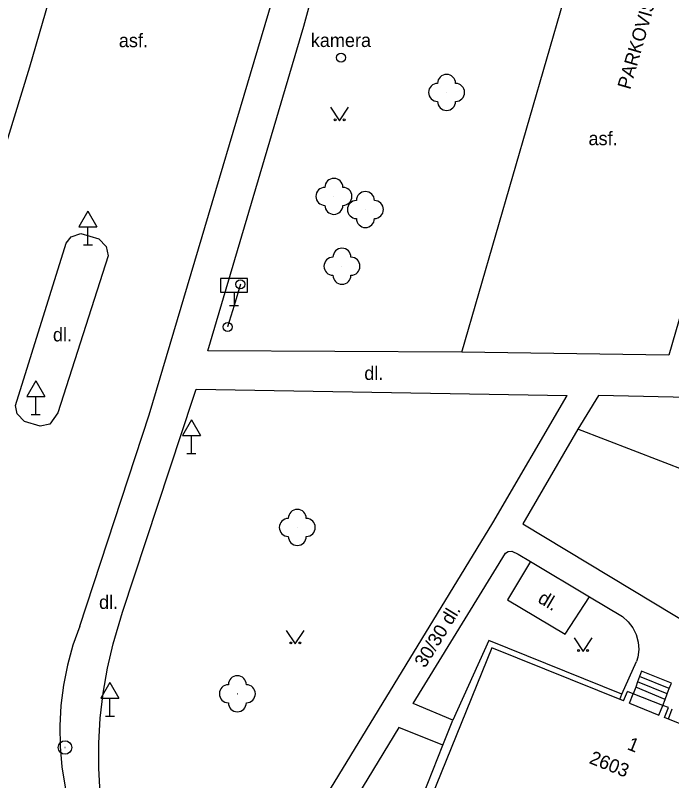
# Model space of a CAD drawing. Extents: x -584400 to -581602, y -1210894 to -1208793.
# Drawn here: x -582560.59 to -582524.14, y -1209947.13 to -1209904.64 of the extents above; entities that cross this region are included whole.
import ezdxf

# ---------------------------------------------------------------- set-up
doc = ezdxf.new("R2010")
doc.units = 0
for name, color, linetype in [('BUDOVY_MĚŘ', 7, 'Continuous'), ('MAP_ZN_BP', 7, 'Continuous'), ('POMOC_POPIS', 7, 'Continuous'), ('ROZHRANÍ_PLOCH', 7, 'Continuous'), ('VÝŠKOPIS', 7, 'Continuous'), ('ZELEŇ', 7, 'Continuous'), ('ZN_DOPLŇKOVÉ', 7, 'Continuous'), ('ZN_KULTUR', 7, 'Continuous'), ('Č_POPIS_EVID', 7, 'Continuous')]:
    doc.layers.add(name, color=color, linetype=linetype)

msp = doc.modelspace()

# ---------------------------------------------------------------- linework, layer by layer
at = {"layer": 'BUDOVY_MĚŘ'}
for points in [[(-582526.81, -1209942.69), (-582534.13, -1209939.75), (-582538.65, -1209950.89), (-582538.36, -1209951.01), (-582538.67, -1209951.78), (-582538.7, -1209951.85), (-582538.48, -1209951.94)], [(-582526.81, -1209942.69), (-582526.6, -1209942.17)], [(-582526.28, -1209942.3), (-582526.6, -1209942.17)], [(-582526.49, -1209942.82), (-582526.28, -1209942.3)], [(-582524.64, -1209942.95), (-582526.28, -1209942.3)], [(-582526.49, -1209942.82), (-582524.85, -1209943.48), (-582524.64, -1209942.95)], [(-582517.17, -1209946.58), (-582524.54, -1209943.61), (-582524.32, -1209943.07), (-582524.64, -1209942.95)]]:
    msp.add_lwpolyline(points, dxfattribs=at)
at = {"layer": 'MAP_ZN_BP'}
for radius in [0.375, 0.0005]:
    msp.add_circle((-582557.83, -1209945.281), radius, dxfattribs=at)
at = {"layer": 'ROZHRANÍ_PLOCH'}
for points in [[(-582584.92, -1209979.05), (-582584.81, -1209978.79), (-582574.19, -1209951.59), (-582568.67, -1209935.85), (-582564.68, -1209923.44), (-582559.78, -1209907.5), (-582556.23, -1209895.24), (-582556.06, -1209894.69), (-582551.63, -1209878.58), (-582548.76, -1209868.15), (-582544.45, -1209852.5), (-582540.58, -1209838.37), (-582536.01, -1209821.64), (-582534.45, -1209815.93)], [(-582557.01, -1209938.54), (-582553.15, -1209926.81), (-582544.59, -1209897.97), (-582537.11, -1209870.86)], [(-582509.59, -1209872.68), (-582516.39, -1209896.24), (-582524.3, -1209923.51)], [(-582544.57, -1209905.24), (-582538.74, -1209883.79)], [(-582535.79, -1209923.33), (-582527.3, -1209894.02)], [(-582549.9, -1209923.27), (-582544.57, -1209905.24)], [(-582558.23, -1209926.7), (-582558.68, -1209927.33), (-582559.2, -1209927.44), (-582560.08, -1209927.19), (-582560.49, -1209926.76), (-582560.58, -1209926.3), (-582557.77, -1209917.28), (-582557.49, -1209916.94), (-582556.95, -1209916.75), (-582555.95, -1209917.05), (-582555.55, -1209917.47), (-582555.44, -1209917.99), (-582558.23, -1209926.7)], [(-582548.09, -1209919.57), (-582548.44, -1209920.75), (-582548.8, -1209921.94)], [(-582535.79, -1209923.33), (-582549.9, -1209923.27)], [(-582524.3, -1209923.51), (-582535.79, -1209923.33)], [(-582550.69, -1209925.83), (-582550.55, -1209925.4)], [(-582550.55, -1209925.4), (-582529.94, -1209925.75)], [(-582554.63, -1209937.77), (-582550.69, -1209925.83)], [(-582534.07, -1209932.81), (-582529.94, -1209925.75)], [(-582480.69, -1209957.83), (-582475.89, -1209949.13), (-582475.61, -1209947.19), (-582479.16, -1209938), (-582506.68, -1209937.89), (-582506.72, -1209927.01), (-582507.45, -1209926.2), (-582528.2, -1209925.75), (-582529.35, -1209927.61)], [(-582529.35, -1209927.61), (-582532.41, -1209932.87), (-582505.82, -1209948.9), (-582483.32, -1209962.59), (-582480.69, -1209957.83)], [(-582547.43, -1209954.7), (-582534.07, -1209932.81)], [(-582536.3, -1209943.76), (-582538.5, -1209942.84), (-582533.37, -1209934.49), (-582533.23, -1209934.4), (-582533.01, -1209934.38)], [(-582533.01, -1209934.38), (-582532.66, -1209934.55)], [(-582532.66, -1209934.55), (-582531.98, -1209934.96)], [(-582531.98, -1209934.96), (-582533.26, -1209937.09), (-582530.06, -1209939), (-582528.71, -1209936.92)], [(-582531.98, -1209934.96), (-582528.71, -1209936.92)], [(-582528.71, -1209936.92), (-582526.87, -1209938.02), (-582526.55, -1209938.31), (-582526.3, -1209938.64), (-582526.12, -1209939.02), (-582526, -1209939.43), (-582525.97, -1209939.85), (-582526.02, -1209940.26), (-582526.09, -1209940.51)], [(-582555.87, -1209947.83), (-582555.95, -1209946.44), (-582555.95, -1209945.04), (-582555.87, -1209943.65), (-582555.71, -1209942.26), (-582555.47, -1209940.88), (-582555.16, -1209939.52), (-582554.63, -1209937.77)], [(-582557.01, -1209938.54), (-582557.39, -1209939.61), (-582557.69, -1209940.71), (-582557.91, -1209941.83), (-582558.06, -1209942.96), (-582558.12, -1209944.09), (-582558.1, -1209945.23), (-582558.01, -1209946.36), (-582557.83, -1209947.49), (-582557.58, -1209948.6), (-582557.24, -1209949.69), (-582556.84, -1209950.75), (-582556.36, -1209951.78), (-582555.8, -1209952.77), (-582555.18, -1209953.73), (-582554.36, -1209954.81)], [(-582526.9, -1209942.33), (-582534.3, -1209939.35), (-582536.3, -1209943.76)], [(-582526.9, -1209942.33), (-582526.09, -1209940.51)], [(-582527.02, -1209942.61), (-582526.9, -1209942.33)], [(-582524.32, -1209943.69), (-582524.12, -1209943.14)], [(-582536.85, -1209945.16), (-582536.3, -1209943.76)], [(-582536.85, -1209945.16), (-582539.3, -1209944.17), (-582546.17, -1209955.49)], [(-582538.67, -1209951.78), (-582539.34, -1209951.49), (-582536.85, -1209945.16)]]:
    msp.add_lwpolyline(points, dxfattribs=at)
at = {"layer": 'VÝŠKOPIS'}
msp.add_lwpolyline([(-582480.69, -1209957.83), (-582488.29, -1209956.04), (-582497.83, -1209949.84), (-582499.55, -1209948.54), (-582506.64, -1209940.02), (-582511.49, -1209932.74), (-582523.21, -1209929.98), (-582529.35, -1209927.61)], dxfattribs=at)
at = {"layer": 'ZELEŇ'}
for centre in [(-582536.64, -1209908.92), (-582542.9, -1209914.69), (-582541.15, -1209915.42), (-582542.45, -1209918.57), (-582544.93, -1209933.07), (-582548.26, -1209942.3)]:
    msp.add_circle(centre, 0.0005, dxfattribs=at)
for centre, start, end in [((-582536.64, -1209908.42), 0, 180), ((-582537.14, -1209908.92), 90, 270), ((-582536.14, -1209908.92), 270, 90), ((-582536.64, -1209909.42), 180, 360), ((-582542.9, -1209914.19), 0, 180), ((-582543.4, -1209914.69), 90, 270), ((-582542.4, -1209914.69), 270, 90), ((-582541.15, -1209914.92), 0, 180), ((-582542.9, -1209915.19), 180, 360), ((-582541.65, -1209915.42), 90, 270), ((-582540.65, -1209915.42), 270, 90), ((-582541.15, -1209915.92), 180, 360), ((-582542.45, -1209918.07), 0, 180), ((-582542.95, -1209918.57), 90, 270), ((-582541.95, -1209918.57), 270, 90), ((-582542.45, -1209919.07), 180, 360), ((-582544.93, -1209932.57), 0, 180), ((-582545.43, -1209933.07), 90, 270), ((-582544.43, -1209933.07), 270, 90), ((-582544.93, -1209933.57), 180, 360), ((-582548.26, -1209941.8), 0, 180), ((-582548.76, -1209942.3), 90, 270), ((-582547.76, -1209942.3), 270, 90), ((-582548.26, -1209942.8), 180, 360)]:
    msp.add_arc(centre, 0.5, start, end, dxfattribs=at)
at = {"layer": 'ZN_DOPLŇKOVÉ'}
for p, q in [((-582556.56, -1209915.514), (-582557.06, -1209916.38)), ((-582556.56, -1209915.514), (-582556.06, -1209916.38)), ((-582557.06, -1209916.38), (-582556.06, -1209916.38)), ((-582556.56, -1209917.38), (-582556.56, -1209916.38)), ((-582556.81, -1209917.38), (-582556.31, -1209917.38)), ((-582548.44, -1209920), (-582548.44, -1209920.75)), ((-582548.69, -1209920.75), (-582548.19, -1209920.75)), ((-582559.45, -1209924.934), (-582559.95, -1209925.8)), ((-582559.45, -1209924.934), (-582558.95, -1209925.8)), ((-582559.95, -1209925.8), (-582558.95, -1209925.8)), ((-582559.45, -1209926.8), (-582559.45, -1209925.8)), ((-582559.7, -1209926.8), (-582559.2, -1209926.8)), ((-582550.81, -1209927.104), (-582551.31, -1209927.97)), ((-582550.81, -1209927.104), (-582550.31, -1209927.97)), ((-582551.31, -1209927.97), (-582550.31, -1209927.97)), ((-582550.81, -1209928.97), (-582550.81, -1209927.97)), ((-582551.06, -1209928.97), (-582550.56, -1209928.97)), ((-582555.34, -1209941.684), (-582555.84, -1209942.55)), ((-582555.34, -1209941.684), (-582554.84, -1209942.55)), ((-582555.84, -1209942.55), (-582554.84, -1209942.55)), ((-582555.34, -1209943.55), (-582555.34, -1209942.55)), ((-582555.59, -1209943.55), (-582555.09, -1209943.55))]:
    msp.add_line(p, q, dxfattribs=at)
msp.add_lwpolyline([(-582549.19, -1209920), (-582547.69, -1209920), (-582547.69, -1209919.25), (-582549.19, -1209919.25)], close=True, dxfattribs=at)
for points in [[(-582524.28, -1209942.01), (-582524.16, -1209941.71), (-582525.81, -1209941.04), (-582525.92, -1209941.34)], [(-582525.92, -1209941.34), (-582526.03, -1209941.64)], [(-582524.28, -1209942.01), (-582525.92, -1209941.34)], [(-582526.14, -1209941.94), (-582526.28, -1209942.3)], [(-582526.03, -1209941.64), (-582526.14, -1209941.94)], [(-582524.51, -1209942.61), (-582526.14, -1209941.94)], [(-582524.4, -1209942.31), (-582526.03, -1209941.64)], [(-582524.51, -1209942.61), (-582524.4, -1209942.31)], [(-582524.4, -1209942.31), (-582524.28, -1209942.01)], [(-582524.64, -1209942.95), (-582524.51, -1209942.61)]]:
    msp.add_lwpolyline(points, dxfattribs=at)
for centre, radius in [((-582542.5, -1209906.99), 0.25), ((-582542.5, -1209906.99), 0.0005), ((-582548.09, -1209919.57), 0.25), ((-582548.09, -1209919.57), 0.0005), ((-582548.801, -1209921.94), 0.25), ((-582548.801, -1209921.94), 0.0005)]:
    msp.add_circle(centre, radius, dxfattribs=at)
at = {"layer": 'ZN_KULTUR'}
for points in [[(-582543.08, -1209909.74), (-582542.58, -1209910.49), (-582542.08, -1209909.74)], [(-582545.54, -1209938.78), (-582545.04, -1209939.53), (-582544.54, -1209938.78)], [(-582529.56, -1209939.2), (-582529.06, -1209939.95), (-582528.56, -1209939.2)]]:
    msp.add_lwpolyline(points, dxfattribs=at)
for centre in [(-582542.83, -1209910.44), (-582542.33, -1209910.44), (-582545.29, -1209939.48), (-582544.79, -1209939.48), (-582529.31, -1209939.9), (-582528.81, -1209939.9)]:
    msp.add_circle(centre, 0.05, dxfattribs=at)

# ---------------------------------------------------------------- texts
at = {"layer": 'POMOC_POPIS'}
for s, rotation, p in [('PARKOVIŠTĚ', 73.8519, (-582526.45, -1209908.8)), ('dl.', 329.1364, (-582531.63, -1209937.19)), ('30/30 dl.', 58.4346, (-582537.84, -1209940.91))]:
    msp.add_text(s, height=0.75, rotation=rotation, dxfattribs=at).set_placement(p)
for s, p in [('asf.', (-582554.84, -1209906.41)), ('kamera', (-582544.18, -1209906.4)), ('asf.', (-582528.76, -1209911.85)), ('dl.', (-582558.5, -1209922.74)), ('dl.', (-582541.21, -1209924.88)), ('dl.', (-582555.94, -1209937.59))]:
    msp.add_text(s, height=0.75, dxfattribs=at).set_placement(p)
at = {"layer": 'Č_POPIS_EVID'}
for s, p in [('1', (-582526.66, -1209945.37)), ('2603', (-582528.77, -1209946.14))]:
    msp.add_text(s, height=0.75, rotation=338.3725, dxfattribs=at).set_placement(p)

doc.saveas('drawing.dxf')
